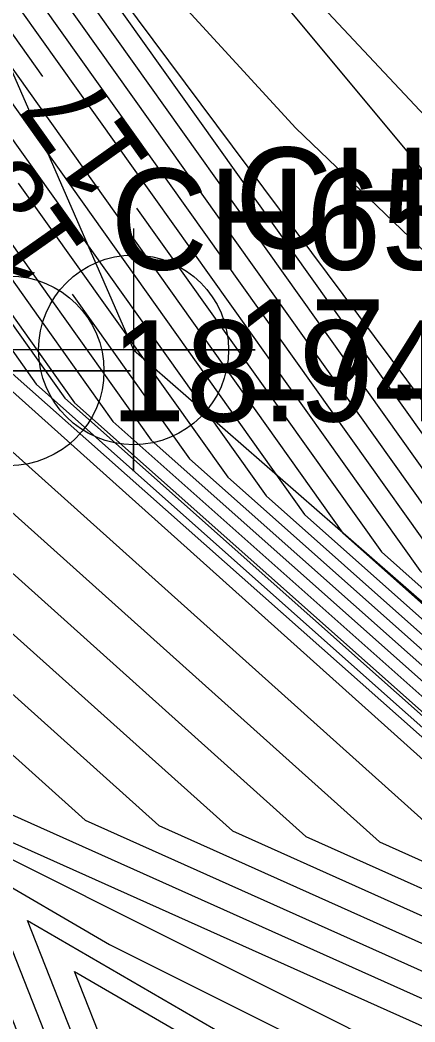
# Model space of a CAD drawing. Extents: x 2531902 to 2533249, y 715219 to 716099.
# Drawn here: x 2532682.38 to 2532692.13, y 715634.72 to 715659.48 of the extents above; entities that cross this region are included whole.
import ezdxf

# ---------------------------------------------------------------- set-up
doc = ezdxf.new("R2010")
doc.units = 0
for name, color, linetype in [('DTM Contours Major', 7, 'Continuous'), ('DTM Contours Major Text', 7, 'Continuous'), ('DTM Contours Minor', 7, 'Continuous'), ('Exist DTM Breakline', 7, 'Continuous'), ('Exist DTM Breakline Cogo Elevation', 7, 'Continuous'), ('Exist DTM Breakline Cogo Number', 7, 'Continuous'), ('Exist DTM Breakline Cogo Point CELL', 7, 'Continuous'), ('Exist DTM Breakline Underwater', 7, 'Continuous'), ('Exist DTM Drainline', 7, 'Continuous'), ('Exist Hydro Stream or Body of Water', 7, 'Continuous'), ('Scratch_Level_2', 7, 'Continuous')]:
    doc.layers.add(name, color=color, linetype=linetype)

msp = doc.modelspace()

# ---------------------------------------------------------------- linework, layer by layer
at = {"layer": 'DTM Contours Major'}
for points in [[(2532641.445, 715748.207), (2532642.728, 715745.799), (2532650.078, 715732.01), (2532654.945, 715721.787), (2532655.093, 715721.516), (2532656.919, 715718.185), (2532657.882, 715716.157), (2532658.675, 715714.767), (2532667.547, 715699.217), (2532670.158, 715696.092), (2532671.345, 715689.97), (2532675.473, 715673.874), (2532678.887, 715665.633), (2532678.986, 715665.315), (2532678.994, 715665.289), (2532680.646, 715661.305), (2532681.253, 715660.451), (2532682.935, 715658.087)], [(2532737.37, 715630.195), (2532734.519, 715630.627), (2532734.167, 715630.68), (2532728.764, 715632.559), (2532713.824, 715637.321), (2532713.421, 715637.449), (2532709.196, 715638.824), (2532697.196, 715643.047), (2532697.098, 715643.082), (2532696.035, 715644.027), (2532679.899, 715666.702), (2532679.893, 715666.711), (2532679.876, 715666.752), (2532679.875, 715666.753), (2532679.797, 715667.006), (2532679.994, 715666.896), (2532680.065, 715666.76), (2532689.19, 715656.805), (2532699.24, 715647.16), (2532699.515, 715647.106)], [(2532674.529, 715657.71), (2532672.706, 715658.283), (2532669.358, 715655.677), (2532669.391, 715655.408), (2532669.64, 715655.324), (2532669.93, 715655.106), (2532682.035, 715650.435), (2532694.89, 715638.9), (2532696.316, 715638.261), (2532713.679, 715632.717), (2532713.962, 715632.678), (2532738.178, 715624.046), (2532738.122, 715621.369), (2532750.341, 715622.225), (2532752.309, 715621.919)], [(2532685.255, 715654.828), (2532691.3, 715646.332), (2532696.58, 715641.634), (2532697.068, 715641.462), (2532704.54, 715638.833), (2532713.504, 715635.916), (2532714.36, 715635.643), (2532723.662, 715632.678), (2532735.847, 715628.442), (2532736.64, 715628.322), (2532753.273, 715625.799), (2532757.258, 715625.179), (2532759.557, 715625.11), (2532775.441, 715624.38), (2532776.659, 715624.324)], [(2532683.669, 715652.707), (2532686.565, 715648.638), (2532696.063, 715640.186), (2532696.941, 715639.877), (2532699.885, 715638.841), (2532713.588, 715634.382), (2532714.896, 715633.965), (2532718.561, 715632.797), (2532737.526, 715626.203), (2532738.761, 715626.016), (2532745.314, 715625.023), (2532758.183, 715623.02), (2532765.608, 715622.796), (2532771.866, 715622.509), (2532775.8, 715622.328)], [(2532674.126, 715647.354), (2532676.074, 715645.889), (2532680.793, 715644.068), (2532685.805, 715639.571), (2532705.874, 715630.573), (2532713.943, 715627.997), (2532721.165, 715626.984), (2532734.505, 715622.229), (2532734.391, 715616.753), (2532735.587, 715613.371), (2532737.979, 715613.025), (2532743.455, 715612.508), (2532753.726, 715614.247), (2532759.739, 715613.652), (2532760.112, 715613.48)], [(2532683.727, 715635.961), (2532692.276, 715630.998), (2532710.916, 715621.657), (2532712.519, 715615.898), (2532711.223, 715615.369)], [(2532707.907, 715615.634), (2532704.015, 715619.777), (2532695.386, 715624.247), (2532689.884, 715624.38), (2532686.219, 715629.64), (2532683.727, 715635.961)]]:
    msp.add_lwpolyline(points, dxfattribs=at)
at = {"layer": 'DTM Contours Minor'}
for points in [[(2532636.7, 715718.732), (2532648.882, 715711.393), (2532650.176, 715710.428), (2532650.296, 715710.159), (2532650.961, 715708.731), (2532650.355, 715708.634), (2532649.557, 715698.18), (2532650.088, 715686.722), (2532650.205, 715682.83), (2532652.525, 715675.584), (2532660.005, 715667.15), (2532660.202, 715660.027), (2532660.105, 715659.951), (2532661.242, 715650.715), (2532669.816, 715647.839), (2532679.761, 715640.359), (2532680.048, 715640.248), (2532680.354, 715639.974), (2532711.609, 715625.96), (2532714.102, 715625.164), (2532725.486, 715623.568), (2532732.302, 715621.139), (2532732.243, 715618.341), (2532734.625, 715611.607)], [(2532737.1, 715642.385), (2532721.483, 715643.247), (2532712.168, 715642.68), (2532701.448, 715647.311), (2532699.703, 715648.195), (2532696.898, 715652.282), (2532683.451, 715666.63), (2532682.691, 715668.242), (2532682.104, 715669.374)], [(2532680.17, 715665.452), (2532695.088, 715644.488), (2532696.994, 715642.792), (2532697.17, 715642.73), (2532708.265, 715638.826), (2532713.437, 715637.143), (2532713.931, 715636.985), (2532727.744, 715632.583), (2532734.503, 715630.233), (2532734.943, 715630.166), (2532750.583, 715627.794)], [(2532680.44, 715664.202), (2532694.141, 715644.949), (2532696.891, 715642.503), (2532697.145, 715642.413), (2532707.334, 715638.828), (2532713.454, 715636.836), (2532714.038, 715636.65), (2532726.723, 715632.606), (2532734.839, 715629.785), (2532735.368, 715629.705), (2532754.145, 715626.858), (2532756.43, 715626.915), (2532765.962, 715628.742), (2532762.782, 715626.183), (2532777.586, 715625.503), (2532778.432, 715625.464), (2532781.602, 715625.476), (2532796.599, 715625.363), (2532796.712, 715625.362), (2532796.887, 715625.399), (2532820.079, 715630.296)], [(2532680.711, 715662.952), (2532693.194, 715645.41), (2532696.787, 715642.213), (2532697.119, 715642.096), (2532706.403, 715638.829), (2532713.471, 715636.529), (2532714.146, 715636.314), (2532725.703, 715632.63), (2532735.175, 715629.337), (2532735.792, 715629.244), (2532756.457, 715626.11), (2532756.888, 715626.043), (2532757.137, 715626.036), (2532776.871, 715625.128), (2532778.124, 715625.071), (2532782.819, 715625.089), (2532796.483, 715624.986), (2532796.744, 715624.984), (2532797.148, 715625.069), (2532818.278, 715629.531)], [(2532680.982, 715661.701), (2532692.247, 715645.871), (2532696.684, 715641.923), (2532697.094, 715641.779), (2532705.471, 715638.831), (2532713.487, 715636.222), (2532714.253, 715635.978), (2532724.683, 715632.654), (2532735.511, 715628.89), (2532736.216, 715628.783), (2532754.865, 715625.955), (2532757.073, 715625.611), (2532758.347, 715625.573), (2532776.156, 715624.754), (2532777.816, 715624.678), (2532784.036, 715624.702), (2532796.367, 715624.609), (2532796.776, 715624.606), (2532797.409, 715624.739), (2532816.477, 715628.766)], [(2532681.524, 715659.201), (2532690.353, 715646.793), (2532696.477, 715641.344), (2532697.043, 715641.145), (2532703.609, 715638.834), (2532713.521, 715635.609), (2532714.467, 715635.307), (2532722.642, 715632.701), (2532736.183, 715627.994), (2532737.064, 715627.861), (2532751.681, 715625.644), (2532757.443, 715624.748), (2532760.767, 715624.647), (2532774.726, 715624.006), (2532777.201, 715623.892), (2532786.471, 715623.928), (2532796.136, 715623.855), (2532796.841, 715623.85), (2532797.93, 715624.08), (2532812.876, 715627.235)], [(2532681.795, 715657.95), (2532689.406, 715647.255), (2532696.373, 715641.055), (2532697.018, 715640.828), (2532702.678, 715638.836), (2532713.538, 715635.302), (2532714.575, 715634.971), (2532721.622, 715632.725), (2532736.519, 715627.547), (2532737.489, 715627.399), (2532750.09, 715625.489), (2532757.628, 715624.316), (2532761.978, 715624.184), (2532774.011, 715623.631), (2532776.893, 715623.499), (2532787.688, 715623.54), (2532796.02, 715623.478), (2532796.873, 715623.471), (2532798.191, 715623.75), (2532811.075, 715626.47)], [(2532682.066, 715656.7), (2532688.459, 715647.716), (2532696.27, 715640.765), (2532696.992, 715640.511), (2532701.747, 715638.838), (2532713.554, 715634.995), (2532714.682, 715634.636), (2532720.601, 715632.749), (2532736.855, 715627.099), (2532737.913, 715626.938), (2532748.498, 715625.333), (2532757.813, 715623.884), (2532763.188, 715623.722), (2532773.296, 715623.257), (2532776.585, 715623.106), (2532788.906, 715623.153), (2532795.904, 715623.101), (2532796.905, 715623.093), (2532798.452, 715623.42), (2532809.275, 715625.705)], [(2532682.336, 715655.45), (2532687.512, 715648.177), (2532696.166, 715640.475), (2532696.967, 715640.194), (2532700.816, 715638.839), (2532713.571, 715634.688), (2532714.789, 715634.3), (2532719.581, 715632.773), (2532737.191, 715626.651), (2532738.337, 715626.477), (2532746.906, 715625.178), (2532757.998, 715623.452), (2532764.398, 715623.259), (2532772.581, 715622.883), (2532776.277, 715622.713), (2532790.123, 715622.766), (2532795.789, 715622.724), (2532796.937, 715622.715), (2532798.713, 715623.09), (2532807.474, 715624.94)], [(2532681.549, 715654.816), (2532682.878, 715652.949), (2532685.618, 715649.099), (2532695.959, 715639.896), (2532696.916, 715639.56), (2532698.953, 715638.843), (2532713.604, 715634.075), (2532715.003, 715633.629), (2532717.54, 715632.82), (2532737.862, 715625.756), (2532739.186, 715625.555), (2532743.722, 715624.867), (2532758.368, 715622.588), (2532766.819, 715622.333), (2532771.15, 715622.134), (2532775.661, 715621.927), (2532792.558, 715621.992), (2532795.557, 715621.969), (2532797.001, 715621.958), (2532799.234, 715622.43), (2532803.873, 715623.409)], [(2532681.7, 715653.735), (2532683.149, 715651.699), (2532684.671, 715649.56), (2532695.856, 715639.607), (2532696.89, 715639.243), (2532698.022, 715638.844), (2532713.621, 715633.768), (2532715.111, 715633.293), (2532716.52, 715632.844), (2532738.198, 715625.308), (2532739.61, 715625.094), (2532742.13, 715624.712), (2532758.553, 715622.157), (2532768.029, 715621.871), (2532770.435, 715621.76), (2532775.353, 715621.534), (2532793.775, 715621.605), (2532795.442, 715621.592), (2532797.033, 715621.58), (2532799.495, 715622.1), (2532802.072, 715622.644)], [(2532681.851, 715652.654), (2532683.42, 715650.449), (2532683.724, 715650.021), (2532695.752, 715639.317), (2532696.865, 715638.926), (2532697.091, 715638.846), (2532713.638, 715633.461), (2532715.218, 715632.958), (2532715.5, 715632.868), (2532738.534, 715624.86), (2532740.034, 715624.633), (2532740.538, 715624.556), (2532758.738, 715621.725), (2532769.239, 715621.408), (2532769.72, 715621.386), (2532775.045, 715621.141), (2532794.993, 715621.218), (2532795.326, 715621.215), (2532797.066, 715621.202), (2532799.756, 715621.77), (2532800.271, 715621.879), (2532825.827, 715627.523)], [(2532682.001, 715651.572), (2532682.777, 715650.482), (2532690.122, 715643.946), (2532695.649, 715639.028), (2532696.16, 715638.848), (2532705.016, 715635.966), (2532713.655, 715633.155), (2532714.479, 715632.892), (2532737.701, 715624.819), (2532738.87, 715624.413), (2532738.946, 715624.401), (2532745.88, 715623.322), (2532758.923, 715621.293), (2532766.449, 715621.066), (2532770.449, 715620.945), (2532774.737, 715620.748), (2532790.801, 715620.81), (2532796.21, 715620.83), (2532797.098, 715620.824), (2532798.47, 715621.114), (2532803.901, 715622.313)], [(2532681.787, 715649.161), (2532693.073, 715639.034), (2532698.228, 715636.723), (2532713.731, 715631.773), (2532715.403, 715631.539), (2532737.443, 715623.682), (2532737.33, 715618.219), (2532754.561, 715619.426), (2532758.918, 715620.164), (2532759.276, 715620.128), (2532759.832, 715619.872), (2532762.685, 715620.327), (2532772.87, 715620.019), (2532774.121, 715619.962), (2532778.811, 715619.98), (2532783.105, 715619.996), (2532796.357, 715619.409), (2532797.382, 715619.588), (2532797.854, 715619.53), (2532798.133, 715619.713), (2532799.275, 715620.232), (2532807.884, 715622.457)], [(2532681.538, 715647.888), (2532691.256, 715639.168), (2532700.139, 715635.185), (2532713.784, 715630.829), (2532716.843, 715630.4), (2532736.709, 715623.319), (2532736.539, 715615.164), (2532736.549, 715615.135), (2532736.57, 715615.132), (2532736.617, 715615.128), (2532757.62, 715618.685), (2532759.392, 715618.509), (2532762.143, 715617.241), (2532773.58, 715619.066), (2532773.975, 715619.47), (2532774.163, 715619.461), (2532795.746, 715618.505), (2532797.59, 715618.827), (2532798.439, 715618.722), (2532798.941, 715619.051), (2532800.996, 715619.985), (2532816.486, 715623.99)], [(2532681.29, 715646.615), (2532689.439, 715639.303), (2532702.051, 715633.648), (2532713.837, 715629.885), (2532718.284, 715629.262), (2532735.974, 715622.956), (2532735.823, 715615.694), (2532736.229, 715614.547), (2532737.039, 715614.43), (2532738.896, 715614.255), (2532756.322, 715617.206), (2532759.507, 715616.89), (2532764.454, 715614.609), (2532771.942, 715615.804), (2532774.584, 715618.512), (2532775.847, 715618.455), (2532795.135, 715617.6), (2532797.797, 715618.066), (2532799.024, 715617.915), (2532799.75, 715618.389), (2532802.717, 715619.738)], [(2532681.042, 715645.341), (2532687.622, 715639.437), (2532703.963, 715632.11), (2532713.89, 715628.941), (2532719.724, 715628.123), (2532735.24, 715622.592), (2532735.107, 715616.223), (2532735.908, 715613.959), (2532737.509, 715613.727), (2532741.176, 715613.381), (2532755.024, 715615.726), (2532759.623, 715615.271), (2532766.765, 715611.978), (2532770.304, 715612.543), (2532775.194, 715617.554), (2532777.532, 715617.449), (2532794.524, 715616.696), (2532798.005, 715617.305), (2532799.61, 715617.107), (2532800.558, 715617.728), (2532804.439, 715619.492)], [(2532680.545, 715642.795), (2532683.988, 715639.705), (2532707.786, 715629.035), (2532713.996, 715627.053), (2532722.605, 715625.845), (2532733.771, 715621.865), (2532733.675, 715617.282), (2532735.267, 715612.783), (2532738.448, 715612.322), (2532745.734, 715611.634), (2532752.429, 715612.768), (2532759.855, 715612.033), (2532764.702, 715609.798)], [(2532680.227, 715639.754), (2532680.748, 715639.451), (2532713.166, 715623.206), (2532715.954, 715613.19), (2532709.845, 715610.696), (2532701.165, 715619.935), (2532698.662, 715621.232), (2532689.962, 715621.442), (2532684.167, 715629.759), (2532680.227, 715639.754)], [(2532682.171, 715639.84), (2532709.697, 715627.498), (2532714.049, 715626.108), (2532724.046, 715624.707), (2532733.036, 715621.502), (2532732.959, 715617.812), (2532734.946, 715612.195), (2532738.918, 715611.62)], [(2532681.394, 715638.49), (2532684.591, 715636.634), (2532712.416, 715622.69), (2532714.809, 715614.092), (2532709.566, 715611.952), (2532702.115, 715619.882), (2532697.57, 715622.237), (2532689.936, 715622.421), (2532684.851, 715629.719), (2532681.394, 715638.49)], [(2532682.561, 715637.226), (2532688.433, 715633.816), (2532711.666, 715622.174), (2532713.664, 715614.995), (2532709.286, 715613.208), (2532703.065, 715619.83), (2532696.478, 715623.242), (2532689.91, 715623.401), (2532685.535, 715629.68), (2532682.561, 715637.226)]]:
    msp.add_lwpolyline(points, dxfattribs=at)
at = {"layer": 'Exist DTM Breakline'}
msp.add_lwpolyline([(2532640.477, 715745.834), (2532656.325, 715713.388), (2532665.291, 715689.806), (2532682.108, 715650.808), (2532695.585, 715638.849), (2532713.668, 715632.91)], dxfattribs=at)
at = {"layer": 'Exist DTM Breakline Cogo Point CELL'}
for points in [[(2532685.182, 715654.328), (2532685.182, 715648.328), (2532685.182, 715651.328), (2532688.182, 715651.328), (2532682.182, 715651.328)], [(2532682.108, 715653.808), (2532682.108, 715647.808), (2532682.108, 715650.808), (2532685.108, 715650.808), (2532679.108, 715650.808)]]:
    msp.add_lwpolyline(points, dxfattribs=at)
for centre in [(2532685.182, 715651.328), (2532682.108, 715650.808)]:
    msp.add_circle(centre, 2.344, dxfattribs=at)
at = {"layer": 'Exist DTM Breakline Underwater'}
msp.add_lwpolyline([(2532642.404, 715750.56), (2532658.799, 715717.787), (2532669.356, 715695.376), (2532679.885, 715666.767), (2532697.228, 715643.446), (2532713.346, 715638.817), (2532732.829, 715632.464), (2532756.843, 715626.148), (2532779.072, 715626.28), (2532796.688, 715625.652), (2532823.757, 715631.859), (2532837.11, 715635.289), (2532855.521, 715634.196), (2532877.341, 715623.453), (2532903.322, 715612.979), (2532923.748, 715606.844), (2532938.002, 715599.697), (2532947.164, 715595.611), (2532973.382, 715584.595), (2532998.348, 715572.794), (2533019.077, 715559.415)], dxfattribs=at)
at = {"layer": 'Exist DTM Drainline'}
msp.add_lwpolyline([(2532646.088, 715748.574), (2532662.801, 715718.401), (2532671.966, 715697.708), (2532683.278, 715666.632), (2532699.337, 715647.34), (2532712.159, 715642.172)], dxfattribs=at)
at = {"layer": 'Exist Hydro Stream or Body of Water'}
msp.add_lwpolyline([(2532681.888, 715652.383), (2532683.487, 715650.136), (2532695.727, 715639.245), (2532696.858, 715638.846), (2532713.642, 715633.385), (2532715.245, 715632.874), (2532738.618, 715624.748), (2532740.14, 715624.518), (2532758.785, 715621.617), (2532769.542, 715621.292), (2532774.968, 715621.043), (2532795.297, 715621.121), (2532797.074, 715621.107), (2532799.821, 715621.688), (2532825.866, 715627.44)], dxfattribs=at)
at = {"layer": 'Scratch_Level_2'}
msp.add_lwpolyline([(2532642.721, 715744.733), (2532658.993, 715713.136), (2532668.965, 715688.516), (2532685.182, 715651.328), (2532698.305, 715639.86), (2532714.664, 715634.736)], dxfattribs=at)

# ---------------------------------------------------------------- texts
at = {"layer": 'DTM Contours Major Text'}
for s, rotation, p in [('17', 125.4366, (2532685.663, 715655.979)), ('18', 125.1686, (2532684.076, 715653.85))]:
    msp.add_text(s, height=2, rotation=rotation, dxfattribs=at).set_placement(p)
at = {"layer": 'Exist DTM Breakline Cogo Elevation'}
for s, p in [('17.14', (2532687.682, 715650.078)), ('18.94', (2532684.608, 715649.558))]:
    msp.add_text(s, height=2.5, dxfattribs=at).set_placement(p)
at = {"layer": 'Exist DTM Breakline Cogo Number'}
for s, p in [('CH656', (2532687.682, 715653.828)), ('CH655', (2532684.608, 715653.308))]:
    msp.add_text(s, height=2.5, dxfattribs=at).set_placement(p)

doc.saveas('drawing.dxf')
